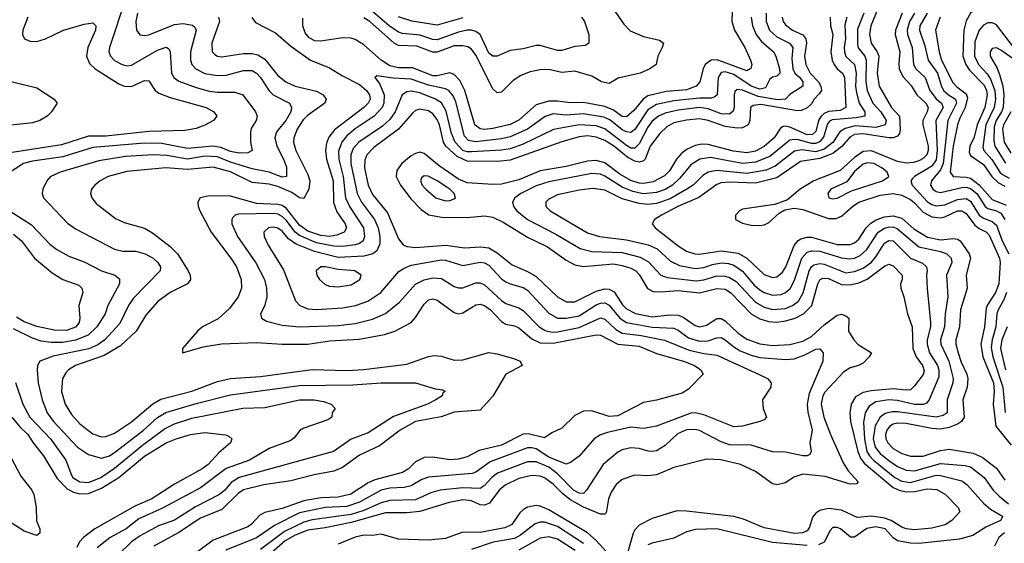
# Model space of a CAD drawing. Header units: inches. Extents: x 990535 to 1117859, y 769386 to 892122.
# Tile 547 of 656: x 1073230 to 1077807, y 831303 to 833739. Entities that reach past the tile are written whole.
import ezdxf

# ---------------------------------------------------------------- set-up
doc = ezdxf.new("R2010")
doc.units = ezdxf.units.IN
doc.header["$MEASUREMENT"] = 0
doc.layers.add('B0873', color=7, linetype='Continuous')

msp = doc.modelspace()

# ---------------------------------------------------------------- linework, layer by layer
at = {"layer": 'B0873', "color": 5}
for points, elevation in [([(1073719.9, 833830), (1073646.6, 833610), (1073644.5, 833590), (1073651.8, 833570), (1073670, 833549.5), (1073706, 833530), (1073730, 833524.8), (1073750, 833527.1), (1073870, 833596.9), (1073910.7, 833610.7), (1073922.7, 833602.7), (1073930.1, 833590.1), (1073936.1, 833490), (1073948.7, 833468.7), (1073970, 833452.9), (1074050, 833422.9), (1074110, 833407), (1074150, 833401.8), (1074230, 833401.8), (1074267.4, 833390), (1074325.4, 833310), (1074333.6, 833290), (1074329.2, 833270), (1074306.5, 833233.5), (1074302.7, 833217.3), (1074303.5, 833170), (1074310.2, 833130), (1074290, 833119.9), (1074250, 833117.4), (1074210, 833125.7), (1074164.7, 833144.7), (1074130, 833151.2), (1074010, 833140.4), (1073890, 833163.4), (1073810, 833164.1), (1073570, 833144.4), (1073430, 833101.4), (1073290, 833081.4), (1073247.5, 833070), (1073176.9, 833023.1)], 2740), ([(1075989.2, 833790), (1076037.6, 833717.6), (1076067.8, 833687.8), (1076130, 833660.5), (1076204.1, 833644.1), (1076222, 833630), (1076216.9, 833610), (1076195.5, 833570), (1076188.9, 833530), (1076158.3, 833510), (1076113.4, 833490), (1076012.6, 833467.4), (1075970, 833442.1), (1075934.3, 833450), (1075890, 833476.9), (1075810, 833499.6), (1075750, 833493.8), (1075690, 833506.7), (1075650, 833506.5), (1075603.4, 833496.6), (1075560.1, 833479.9), (1075523.6, 833456.4), (1075470, 833402), (1075450, 833398.3), (1075430, 833417.7), (1075350, 833574.2), (1075330, 833601.1), (1075312.4, 833612.4), (1075290, 833618.1), (1075250, 833616.7), (1075170, 833588.1), (1075150, 833588.2), (1075075.7, 833615.7), (1074990, 833618.7), (1074970, 833630.3), (1074857, 833730), (1074830, 833747.9)], 2780), ([(1075841.3, 833750), (1075854.7, 833730), (1075876, 833670), (1075875.8, 833630), (1075860.3, 833619.7), (1075810, 833614.6), (1075750, 833595.7), (1075730, 833596), (1075650, 833618.2), (1075630, 833618.5), (1075570, 833603.1), (1075510, 833595), (1075450, 833569.1), (1075430, 833569.2), (1075410, 833583.9), (1075370.4, 833670.4), (1075350, 833684.5), (1075330, 833689.9), (1075309.8, 833690.2), (1075270, 833681.5), (1075170, 833645.4), (1075150, 833647.5), (1075090, 833667.5), (1075010, 833674.9), (1074990, 833681.2), (1074947.3, 833710), (1074850, 833794.9)], 2760), ([(1077218.3, 833790), (1077186.6, 833710), (1077179.9, 833670), (1077188.4, 833630), (1077215.7, 833590), (1077222.9, 833570), (1077215.7, 833490), (1077225.4, 833430), (1077282.5, 833330), (1077319.5, 833290), (1077322.8, 833230), (1077319.5, 833210), (1077310, 833197.3), (1077290.6, 833189.4), (1077270.6, 833189.4), (1077150, 833208.7), (1077110, 833204.8), (1077088, 833192), (1077051.6, 833148.4), (1077010, 833116.6), (1076950, 833092.6), (1076859.9, 833080.1), (1076750, 833002.7), (1076650, 832978.9), (1076530, 832983.6), (1076490, 832979.5), (1076470, 832972.4), (1076387.4, 832912.6), (1076288.9, 832870), (1076213.1, 832830), (1076180.8, 832810), (1076170.2, 832790), (1076183.6, 832770), (1076290, 832687.2), (1076330, 832662.9), (1076368.8, 832650), (1076390, 832648.3), (1076490, 832663.5), (1076570, 832653.2), (1076610.4, 832630.4), (1076690, 832553.1), (1076730, 832539.4), (1076750, 832542.3), (1076776.2, 832563.8), (1076791.4, 832588.6), (1076830, 832688.3), (1076848.3, 832711.7), (1076860.6, 832719.4), (1076890, 832727.8), (1076910, 832727.6), (1077030, 832693.7), (1077090, 832693.6), (1077110, 832701.6), (1077130, 832717.9), (1077164.9, 832770), (1077187, 832793), (1077211.4, 832808.6), (1077250, 832822.6), (1077290, 832827), (1077330, 832815.6), (1077386, 832766), (1077450, 832726.9), (1077510, 832715.2), (1077570, 832721.9), (1077590, 832717.8), (1077601.3, 832710), (1077643.6, 832650), (1077649.7, 832630), (1077629.6, 832550), (1077634.4, 832490), (1077603.4, 832390), (1077598.8, 832310), (1077581.7, 832250), (1077581.2, 832230), (1077591.7, 832190), (1077606.4, 832146.4), (1077632.9, 832090), (1077636.8, 832070), (1077634.7, 832030), (1077614.6, 831970), (1077620.5, 831890), (1077607.2, 831870), (1077590, 831857.1), (1077550, 831842.1), (1077510, 831834.6), (1077470, 831837.2), (1077350, 831860.8), (1077310, 831862.2), (1077290, 831857.7), (1077273.2, 831846.8), (1077260.3, 831830), (1077254.7, 831810), (1077256.3, 831790), (1077265.4, 831770), (1077290, 831744.4), (1077330, 831721.2), (1077370, 831707.9), (1077430, 831708.5), (1077510, 831735), (1077550, 831741.4), (1077662.6, 831722.6), (1077704.3, 831704.3), (1077770, 831652.1), (1077810, 831596.4)], 2980), ([(1077810, 833789.2), (1077790, 833813.1), (1077770, 833821.9), (1077730, 833817.1), (1077683.8, 833796.2), (1077650, 833769.9), (1077630, 833733.5), (1077619.2, 833690), (1077613.3, 833570), (1077628.4, 833530), (1077644.6, 833504.6), (1077713.8, 833433.8), (1077724, 833410), (1077726.7, 833390), (1077717, 833330), (1077680.4, 833250), (1077666.9, 833193.1), (1077646.5, 833150), (1077643.5, 833123.5), (1077650, 833106.7), (1077710, 833065.3), (1077749.3, 833010), (1077780, 832980), (1077810, 832964.8)], 3120), ([(1073267.2, 833750), (1073245, 833690), (1073242.9, 833670), (1073252.2, 833650), (1073278.6, 833638.6), (1073310, 833637.3), (1073350, 833650.7), (1073433.7, 833690), (1073530, 833718.9), (1073570, 833723.6), (1073583.6, 833710), (1073581.5, 833690), (1073546.3, 833610), (1073540.1, 833570), (1073554.6, 833534.6), (1073580.1, 833510), (1073690, 833440.5), (1073715.8, 833430), (1073750, 833428.1), (1073810, 833455.8), (1073830, 833454.3), (1073860.1, 833410), (1073876.5, 833396.5), (1073930, 833376.6), (1074096.9, 833330), (1074133, 833310), (1074146.3, 833290), (1074130.6, 833270), (1074090, 833247.8), (1074050, 833233.5), (1073997.1, 833222.9), (1073830, 833219.4), (1073630, 833197.8), (1073550, 833197.4), (1073423.7, 833156.3), (1073123.8, 833110)], 2720), ([(1073776.9, 833770), (1073770.1, 833730), (1073772.9, 833690), (1073788.3, 833668.3), (1073810, 833665.6), (1073830, 833669.1), (1073950, 833716.9), (1073990, 833721.9), (1074033.7, 833713.7), (1074043.9, 833703.9), (1074049.5, 833690), (1074024.6, 833590), (1074023.3, 833550), (1074029.5, 833530), (1074048.6, 833510), (1074090, 833488), (1074150, 833478.7), (1074190, 833481.7), (1074270, 833503), (1074310, 833501.9), (1074330, 833490.7), (1074348.5, 833470), (1074388.8, 833408.8), (1074407.9, 833390), (1074484.7, 833350), (1074493.9, 833330), (1074489.6, 833310), (1074467.2, 833270), (1074423.2, 833216.8), (1074415.6, 833190), (1074425.1, 833150), (1074456.9, 833090), (1074470, 833052.7), (1074470.6, 833010), (1074450, 833005.8), (1074390, 833029.6), (1074310, 833045.1), (1074210, 833076.8), (1074150, 833101.8), (1074090, 833104.6), (1074010, 833089.7), (1073913.1, 833106.9), (1073850, 833110.8), (1073722.4, 833102.4), (1073597.9, 833082.1), (1073418, 833030), (1073372.3, 833007.7), (1073356.2, 832990), (1073336.9, 832950), (1073334.3, 832930), (1073340.9, 832910), (1073452.7, 832792.7), (1073490, 832765.4), (1073670, 832670.9), (1073710, 832663), (1073770, 832662), (1073813.6, 832650), (1073850.2, 832630), (1073871.6, 832610), (1073883.8, 832590), (1073882.9, 832570), (1073758, 832442), (1073736.3, 832410), (1073695, 832325), (1073625.5, 832250), (1073593, 832227), (1073551.5, 832208.5), (1073385.6, 832174.4), (1073323.2, 832150), (1073312.5, 832130), (1073310.7, 832110), (1073316.3, 832050), (1073334, 831970), (1073357.6, 831910), (1073387.5, 831870), (1073499.1, 831750), (1073550, 831715.7), (1073610, 831699.9), (1073647.1, 831710), (1073677.5, 831730), (1073804.8, 831830), (1073870, 831888.1), (1073909, 831911), (1074050, 831954.2), (1074210, 831993.5), (1074530, 832038.1), (1074779.2, 832040.8), (1074910, 832049), (1075069.1, 832049.1), (1075161.6, 832021.6), (1075197.3, 832017.3), (1075207.7, 832010), (1075197.3, 832002.7), (1075193, 831990), (1075164, 831970), (1075125.2, 831950), (1074967.5, 831892.5), (1074850, 831817.8), (1074770, 831788.2), (1074688.9, 831730), (1074250, 831609.5), (1074213.6, 831586.4), (1074183, 831550), (1074159.3, 831530), (1074046.4, 831473.5), (1073950, 831411.6), (1073874.7, 831385.3), (1073790, 831338.4), (1073750, 831309.4), (1073688.3, 831250)], 2760), ([(1074154.7, 833750), (1074158.1, 833730), (1074122.3, 833630), (1074124.6, 833590), (1074136.6, 833576.6), (1074150, 833569), (1074170, 833566.1), (1074270, 833581.7), (1074310, 833581.5), (1074336.1, 833576.1), (1074370, 833555.3), (1074430, 833479.8), (1074466.7, 833450), (1074510, 833430.4), (1074610, 833405.8), (1074640.2, 833390), (1074653.9, 833370), (1074647.6, 833350), (1074567.1, 833292.9), (1074547.3, 833272.7), (1074519.5, 833230), (1074504.3, 833190), (1074503.3, 833170), (1074513, 833130), (1074570, 833019.4), (1074578.3, 832990), (1074573.8, 832950), (1074550, 832907.3), (1074530, 832910.9), (1074494.6, 832934.6), (1074430, 832963.1), (1074390, 832973.6), (1074310, 832981.9), (1074210.5, 833030.5), (1074130, 833053.2), (1074010, 833041.5), (1073909.5, 833050.5), (1073727.6, 833032.4), (1073640.8, 833010), (1073603.6, 832990), (1073579.1, 832970), (1073563.6, 832950), (1073559.7, 832930), (1073566, 832910), (1073584.7, 832884.7), (1073674.5, 832814.5), (1073716.2, 832796.2), (1073810, 832769.4), (1073846.9, 832746.9), (1073930, 832683.7), (1073962.7, 832650), (1074012.3, 832570), (1074022.3, 832550), (1074023.5, 832530), (1074010.1, 832509.9), (1073930, 832469.4), (1073871.5, 832428.5), (1073815.8, 832364.2), (1073770.7, 832290), (1073698.9, 832221.1), (1073623.3, 832176.7), (1073489.3, 832130), (1073457.1, 832110), (1073443.8, 832096.2), (1073428.9, 832070), (1073425, 832010), (1073441.2, 831950), (1073470, 831902.7), (1073510, 831858.5), (1073570, 831812.6), (1073610, 831799), (1073630, 831800.4), (1073670, 831816), (1073750, 831868.9), (1073848.5, 831951.5), (1073886.3, 831973.7), (1074029.7, 832010.3), (1074150, 832055.8), (1074210, 832070.5), (1074350, 832078.6), (1074590, 832111), (1074750, 832107.4), (1074830, 832112.1), (1075030, 832137.1), (1075130, 832171.5), (1075156.5, 832176.5), (1075190, 832174.2), (1075250, 832155.4), (1075290, 832156.6), (1075410, 832191.3), (1075450, 832184.8), (1075530, 832161), (1075556.9, 832150), (1075564.9, 832130), (1075489.4, 832090), (1075430, 831988.3), (1075370, 831922.9), (1075250, 831913.1), (1075188.7, 831891.3), (1075069.6, 831870.4), (1074998.7, 831830), (1074903, 831757), (1074810, 831713.3), (1074730, 831656.1), (1074690, 831639.2), (1074598.3, 831621.7), (1074490, 831594.2), (1074364.1, 831575.9), (1074270, 831551.3), (1074245, 831535), (1074170, 831460.7), (1074070, 831419.8), (1073970, 831354.2), (1073854.2, 831290)], 2780), ([(1074309.5, 833749.5), (1074326.2, 833726.2), (1074418.5, 833678.5), (1074490, 833616.6), (1074581.6, 833550), (1074670, 833514.8), (1074730, 833477.8), (1074810, 833436.8), (1074842.7, 833410), (1074855.9, 833390), (1074858.4, 833370), (1074850.1, 833350), (1074829.8, 833330.2), (1074693.2, 833226.8), (1074667, 833193), (1074655.6, 833164.4), (1074651.9, 833130), (1074656.4, 833090), (1074687.4, 832990), (1074689.1, 832889.1), (1074704.6, 832844.6), (1074742.1, 832790), (1074749, 832770), (1074738.6, 832750), (1074703.8, 832736.2), (1074670, 832730), (1074630, 832734.5), (1074570, 832754.9), (1074530, 832782.7), (1074470, 832861.2), (1074450, 832874), (1074430, 832879.1), (1074330, 832884), (1074210, 832918), (1074110, 832919.2), (1074069.1, 832910), (1074058.4, 832890), (1074059.8, 832870), (1074067.9, 832850), (1074119.3, 832750), (1074212.1, 832630), (1074237.1, 832590), (1074259, 832530), (1074261, 832490), (1074245.6, 832450), (1074205.2, 832394.8), (1074152, 832348), (1074080.3, 832310), (1074056.9, 832290), (1073986.4, 832210), (1073986.8, 832190), (1074082.1, 832217.9), (1074168.6, 832231.4), (1074330, 832237.6), (1074450, 832229.3), (1074570, 832229.4), (1074670, 832244.5), (1074807.5, 832252.5), (1074925.2, 832274.8), (1074974.2, 832290), (1075049.9, 832330.1), (1075070, 832353), (1075110, 832416.3), (1075130, 832435.7), (1075150, 832440.8), (1075170, 832434.8), (1075250, 832376.2), (1075270, 832371.4), (1075290, 832374.8), (1075350, 832412.8), (1075370, 832415.6), (1075390, 832410.1), (1075418.1, 832390), (1075470, 832334.5), (1075490, 832323.4), (1075530, 832314.8), (1075550, 832305.3), (1075610, 832253.8), (1075650, 832236.1), (1075710, 832234), (1075910, 832272.7), (1075930, 832271.7), (1076010, 832230.3), (1076110, 832219.9), (1076190, 832186.5), (1076315.8, 832150), (1076367.4, 832130), (1076396.9, 832110), (1076407.2, 832090), (1076339.4, 832020.6), (1076310, 832002.3), (1076190, 831969.2), (1076130, 831958.8), (1076010, 831896.5), (1075970, 831892.7), (1075890, 831919.3), (1075850, 831918.5), (1075810, 831898.5), (1075750, 831838.8), (1075703.3, 831816.6), (1075670, 831794.2), (1075592.9, 831812.9), (1075570, 831810.3), (1075470, 831759.1), (1075365.4, 831734.6), (1075310, 831706.1), (1075270, 831694.2), (1075230, 831691.1), (1075150, 831704), (1075110, 831702.4), (1075070, 831682.8), (1075036.6, 831650), (1075010, 831632.8), (1074880.7, 831599.3), (1074850, 831584.4), (1074768.6, 831531.4), (1074710, 831517.2), (1074630, 831515.5), (1074550, 831500.2), (1074450, 831464.5), (1074370, 831446.3), (1074345.9, 831434.1), (1074308.2, 831391.8), (1074290, 831379.7), (1074130, 831317.3), (1074038.2, 831250)], 2820), ([(1076630.8, 833750), (1076636.3, 833710), (1076653.2, 833670), (1076678.3, 833638.3), (1076733.9, 833590), (1076745.5, 833570), (1076762.4, 833510), (1076763.8, 833490), (1076750, 833475.8), (1076729.1, 833470.9), (1076717.6, 833462.4), (1076697.3, 833422.7), (1076670, 833415.3), (1076630, 833430.4), (1076550, 833483.7), (1076510, 833495.8), (1076490, 833492.7), (1076476.3, 833470), (1076472, 833390), (1076460.5, 833379.5), (1076445.8, 833374.2), (1076390, 833374.7), (1076270, 833362), (1076190, 833344), (1076150, 833319.9), (1076090, 833228), (1076070, 833214.9), (1076050, 833217.1), (1076030, 833227.4), (1075973.3, 833273.3), (1075945.2, 833285.2), (1075850, 833300.7), (1075770, 833294.9), (1075710, 833301.2), (1075671.9, 833288.1), (1075591, 833229), (1075510, 833193.8), (1075470, 833184), (1075350, 833171.3), (1075316.8, 833176.8), (1075297.1, 833197.1), (1075257.4, 833357.4), (1075245.3, 833385.3), (1075224.5, 833410), (1075210, 833418.1), (1075130, 833434.1), (1075050, 833462.4), (1074966.6, 833466.6), (1074890, 833478.3), (1074881.1, 833470), (1074902.9, 833442.9), (1074923.5, 833390), (1074923.2, 833350), (1074915.1, 833330), (1074877.4, 833290), (1074790, 833232), (1074750, 833198.5), (1074727, 833170), (1074712, 833128), (1074713.3, 833090), (1074733.9, 833010), (1074744.8, 832910), (1074762.8, 832870), (1074827.7, 832770), (1074832.6, 832730), (1074827.1, 832710), (1074810, 832698), (1074790, 832691.3), (1074730, 832684), (1074690, 832684.8), (1074610, 832700.3), (1074530, 832734.7), (1074510.5, 832750.5), (1074470, 832804.9), (1074450, 832824.1), (1074430, 832833.7), (1074410, 832836.9), (1074246.3, 832833.7), (1074230.8, 832829.2), (1074221.2, 832818.8), (1074215.9, 832810), (1074215.9, 832790), (1074242.9, 832730), (1074328.2, 832608.2), (1074367.5, 832530), (1074377.3, 832490), (1074378.8, 832450), (1074369, 832411), (1074349.2, 832369.2), (1074353.4, 832350), (1074377.2, 832337.2), (1074450, 832318.6), (1074529.7, 832309.7), (1074710, 832316), (1074790, 832326.2), (1074870, 832345.6), (1074930, 832372.9), (1074994.9, 832425.1), (1075070, 832508.4), (1075110, 832528.3), (1075150, 832538), (1075190, 832535.8), (1075250, 832498.4), (1075270, 832491.3), (1075290, 832491.7), (1075350, 832514.9), (1075370, 832515.1), (1075390, 832505.4), (1075470, 832432.1), (1075490, 832419.4), (1075550, 832399.3), (1075570, 832386), (1075644.2, 832310), (1075672.6, 832292.6), (1075705.8, 832285.8), (1075730, 832286.5), (1075830, 832306.6), (1075930, 832351.5), (1075950, 832346.1), (1075998.9, 832298.9), (1076030, 832281.3), (1076118.9, 832270), (1076227.5, 832247.5), (1076341.6, 832201.6), (1076410, 832185.8), (1076470, 832177.9), (1076664.9, 832090), (1076705.3, 832070), (1076723.1, 832050), (1076721.1, 832030), (1076682.3, 831970), (1076685.8, 831930), (1076701.7, 831890), (1076690, 831878.3), (1076670.7, 831870), (1076590, 831847.5), (1076550, 831845.3), (1076410, 831901.5), (1076370, 831909.6), (1076350, 831908.9), (1076190, 831848.5), (1076130, 831838), (1076070, 831843.4), (1075961.9, 831818.1), (1075930, 831808.2), (1075900.2, 831790), (1075830, 831708.9), (1075790, 831679.2), (1075770, 831671.6), (1075690, 831703.5), (1075630, 831742.1), (1075610, 831747.8), (1075590, 831746.7), (1075417.3, 831682.7), (1075350, 831633.6), (1075332.7, 831627.3), (1075130, 831611.5), (1075099.5, 831600.5), (1075050, 831569.9), (1075016.4, 831563.6), (1074950, 831560.5), (1074910, 831550.8), (1074810, 831494.8), (1074750, 831475.1), (1074650.7, 831469.3), (1074530, 831444.3), (1074414.1, 831385.9), (1074330, 831328.6), (1074188.2, 831271.8)], 2840), ([(1076699.2, 833770), (1076700.2, 833730), (1076715.8, 833690), (1076750, 833659.3), (1076808.7, 833630), (1076823.7, 833610), (1076818.5, 833558.5), (1076823.6, 833510), (1076833.5, 833490), (1076856.3, 833470), (1076870.1, 833450), (1076869.6, 833430), (1076809.1, 833390.9), (1076790.2, 833370), (1076754.2, 833365.8), (1076661.9, 833381.9), (1076590, 833411.1), (1076565.5, 833414.5), (1076554.9, 833405.1), (1076551.1, 833390), (1076551.2, 833330), (1076547.1, 833312.9), (1076530, 833299.7), (1076490, 833301), (1076430, 833323.8), (1076390, 833330.9), (1076290, 833318.2), (1076230, 833303.7), (1076199.3, 833290), (1076170, 833266.4), (1076150, 833238.6), (1076110, 833161.5), (1076090, 833140.6), (1076070, 833142), (1076050, 833154), (1075950, 833231.8), (1075910, 833244.5), (1075830, 833250.4), (1075712, 833228), (1075570, 833159.5), (1075510, 833138.3), (1075470, 833131.3), (1075330, 833123.7), (1075310, 833124), (1075290, 833130.8), (1075253.6, 833170), (1075237.8, 833210), (1075212.9, 833312.9), (1075190, 833352), (1075163.4, 833370), (1075090, 833399), (1075050, 833406.2), (1075030, 833403.1), (1075007.2, 833390), (1074975.9, 833310), (1074950, 833274.1), (1074915.9, 833244.1), (1074807, 833170), (1074780.6, 833139.4), (1074768.6, 833110), (1074769.8, 833070), (1074799.3, 832930), (1074819.2, 832890), (1074879.3, 832810), (1074896.2, 832770), (1074903.7, 832730), (1074903.9, 832696.1), (1074890, 832663.2), (1074870.9, 832649.1), (1074830, 832638.7), (1074710, 832632.5), (1074600.2, 832660.2), (1074515.1, 832695.1), (1074480, 832720), (1074450, 832755.2), (1074430, 832769.4), (1074410, 832773.8), (1074386, 832770), (1074365.5, 832750), (1074366.7, 832730), (1074385, 832690), (1074455.6, 832575.6), (1074511.8, 832431.8), (1074531.4, 832410), (1074570, 832393.4), (1074610, 832391.5), (1074730, 832399.2), (1074790.1, 832410.1), (1074848.7, 832430), (1074907.9, 832470), (1074992.8, 832567.2), (1075016.4, 832583.6), (1075050, 832596.8), (1075190, 832622.6), (1075210, 832620.7), (1075290, 832595), (1075370, 832610.5), (1075390, 832607.4), (1075410, 832596.8), (1075470, 832534.3), (1075490, 832519.4), (1075510, 832509.6), (1075570, 832493.3), (1075590, 832480.4), (1075690, 832373.4), (1075730, 832351.3), (1075770, 832349.8), (1075830, 832362.1), (1075910, 832412), (1075930, 832420.2), (1075950, 832421.7), (1075970, 832410.9), (1076019.9, 832350), (1076050, 832330.4), (1076170, 832308.6), (1076270, 832304.3), (1076290, 832294.7), (1076338.7, 832258.7), (1076390, 832242.8), (1076430, 832244.8), (1076470, 832258.9), (1076490, 832260.1), (1076510, 832250.5), (1076550, 832217), (1076579.3, 832199.3), (1076630, 832178), (1076670, 832167.7), (1076790, 832158.8), (1076830, 832161.2), (1076880.2, 832179.8), (1076930, 832206.3), (1076950, 832207.3), (1076964.6, 832190), (1076963, 832150), (1076900.4, 831999.6), (1076890.4, 831950), (1076893.1, 831913.1), (1076912.9, 831830), (1076902.3, 831770), (1076908.9, 831730), (1076902.9, 831717.1), (1076890.8, 831710), (1076870, 831710.8), (1076790, 831727.6), (1076730, 831728.1), (1076630, 831759.2), (1076530, 831761.6), (1076490, 831774.9), (1076390, 831828.1), (1076370, 831832.4), (1076330, 831830.7), (1076287.9, 831812.1), (1076230, 831759), (1076190, 831734.2), (1076170, 831729.9), (1076151.7, 831731.7), (1076110, 831744.9), (1076070, 831747.5), (1076030, 831737.8), (1076010, 831727.6), (1075941.5, 831670), (1075864, 831550), (1075850, 831534.8), (1075830, 831536.7), (1075804.4, 831550), (1075730, 831627), (1075690, 831656.7), (1075630, 831682.9), (1075590, 831682.1), (1075450.5, 831629.5), (1075424.2, 831610), (1075389.5, 831570.5), (1075370, 831558.1), (1075290, 831561.5), (1075184.9, 831550), (1075141.8, 831538.2), (1075070, 831506), (1074950, 831502.8), (1074910, 831491.7), (1074830, 831455.3), (1074770, 831437), (1074590, 831411.7), (1074550, 831402.1), (1074461.6, 831358.4), (1074350, 831275.2)], 2860), ([(1076774.3, 833750), (1076779.1, 833730), (1076790, 833715.8), (1076822.2, 833690), (1076870, 833668), (1076884.4, 833650), (1076886.6, 833630), (1076878.1, 833570), (1076884.7, 833530), (1076904.6, 833490), (1076943, 833450), (1076954.2, 833430), (1076956.3, 833410), (1076946.5, 833393.5), (1076922.3, 833370), (1076910, 833348.2), (1076890, 833328.6), (1076863.6, 833316.5), (1076845.2, 833314.8), (1076675, 833345), (1076639.4, 833340.6), (1076626.7, 833330), (1076623.8, 833270), (1076615.6, 833250), (1076590, 833236), (1076565.7, 833234.3), (1076510, 833241.5), (1076430, 833270.5), (1076390, 833277.4), (1076330, 833272.1), (1076270, 833258.5), (1076238.7, 833241.3), (1076205.1, 833210), (1076161.3, 833150), (1076137, 833090), (1076130, 833082.8), (1076110, 833076.6), (1076090, 833081.1), (1076057.3, 833097.3), (1075990, 833152.7), (1075950, 833176.5), (1075910, 833192.7), (1075870, 833198.3), (1075830, 833194.5), (1075750, 833170.3), (1075510, 833085), (1075450, 833078.7), (1075310, 833081.4), (1075262.9, 833102.9), (1075210.2, 833150), (1075200.7, 833170), (1075180.9, 833250), (1075170, 833275.2), (1075150, 833301.5), (1075130, 833314.8), (1075090, 833323.2), (1075070, 833316), (1075055.5, 833304.5), (1074990.7, 833229.3), (1074875.6, 833144.4), (1074843.4, 833110), (1074833.8, 833086.2), (1074832.1, 833050), (1074850, 832970), (1074870, 832925.4), (1074940.2, 832840.2), (1074990, 832719.7), (1075012.2, 832692.2), (1075030, 832684.6), (1075070, 832679.1), (1075210.1, 832690.1), (1075297.6, 832677.6), (1075370, 832682.8), (1075410, 832677.4), (1075450, 832654.4), (1075519.3, 832599.3), (1075590, 832568.1), (1075630, 832545), (1075729.8, 832449.8), (1075770, 832426.8), (1075810, 832426.1), (1075910, 832476.2), (1075950, 832486.9), (1075970, 832485.3), (1075993, 832473), (1076032.5, 832412.5), (1076050, 832393.8), (1076092.4, 832372.4), (1076170, 832356.3), (1076250, 832365.3), (1076290, 832363.8), (1076314.7, 832354.7), (1076370, 832315.9), (1076390, 832310.1), (1076421.8, 832318.2), (1076470, 832349.6), (1076490, 832348.9), (1076510, 832337.8), (1076570, 832281.1), (1076610, 832253.5), (1076670, 832231.9), (1076730, 832223.3), (1076810, 832227.8), (1076870, 832244), (1076910, 832266), (1076970, 832319.7), (1077030, 832364.7), (1077050, 832368.4), (1077070, 832361.7), (1077084.5, 832350), (1077082.7, 832290), (1077107.6, 832250), (1077127.3, 832227.3), (1077188.8, 832190), (1077178.6, 832170), (1077150, 832141), (1077129.7, 832130.3), (1077090, 832120.3), (1077059.9, 832100.1), (1076973.2, 832006.8), (1076964, 831990), (1076956, 831950), (1076968.5, 831890), (1076999, 831810), (1077058.3, 831678.3), (1077080.6, 831640.6), (1077127.8, 831590), (1077120.3, 831579.7), (1077090, 831578.7), (1076973.9, 831613.9), (1076870, 831624.2), (1076828.6, 831611.4), (1076790, 831584.5), (1076750, 831576), (1076730, 831579.4), (1076650, 831637.5), (1076580.7, 831670), (1076488.7, 831691.3), (1076424.8, 831695.2), (1076270, 831655.3), (1076190, 831621.3), (1076150, 831616.6), (1076090, 831620.5), (1076030, 831600.5), (1076002.4, 831577.6), (1075978.7, 831541.3), (1075967.2, 831510), (1075955.5, 831444.5), (1075950, 831439.1), (1075930, 831438.2), (1075850, 831471.1), (1075787.7, 831507.7), (1075754, 831534), (1075710, 831578.5), (1075670, 831607.6), (1075650, 831615.6), (1075610, 831619.1), (1075550, 831604.1), (1075486.6, 831573.4), (1075458.7, 831550), (1075413.3, 831490), (1075390, 831480.1), (1075370, 831482), (1075330, 831500.4), (1075290, 831505.1), (1075226.3, 831493.7), (1075090, 831450.8), (1075030, 831445.3), (1074930, 831444.7), (1074770, 831400.6), (1074650, 831375.1), (1074570, 831365), (1074510, 831340.9), (1074464.7, 831315.3), (1074350, 831213.3)], 2880), ([(1076541.2, 833778.8), (1076540.9, 833730), (1076553.3, 833690), (1076601, 833610), (1076626.8, 833550), (1076632.6, 833530), (1076627.9, 833512.1), (1076610, 833501.6), (1076472.2, 833552.2), (1076443.7, 833550), (1076416.7, 833530), (1076407.4, 833510), (1076392, 833450), (1076374.4, 833430), (1076330, 833413), (1076234.3, 833405.7), (1076150, 833384.4), (1076128.2, 833370), (1076084, 833316), (1076050, 833287), (1076030, 833289.3), (1075990, 833318.8), (1075950, 833335.2), (1075850, 833354.2), (1075790, 833352), (1075730, 833360.4), (1075690, 833360.7), (1075630, 833342.5), (1075550, 833271.9), (1075510, 833251.9), (1075430, 833232.5), (1075390, 833228.5), (1075370, 833231.1), (1075345.2, 833250), (1075299.8, 833410), (1075276.4, 833456.4), (1075250, 833484.3), (1075230, 833491.8), (1075170, 833477.7), (1075150, 833477.6), (1075055.3, 833515.3), (1074990, 833515), (1074950, 833524.2), (1074910.7, 833550), (1074830, 833621.8), (1074790, 833646.7), (1074770, 833653.2), (1074730, 833654.6), (1074630, 833638.7), (1074601.4, 833641.4), (1074575.3, 833655.3), (1074557.1, 833677.1), (1074546, 833710), (1074546.4, 833746.4)], 2820), ([(1076997.9, 833750), (1076998.6, 833710), (1077009.5, 833669.5), (1077001, 833590), (1077006.7, 833550), (1077015.5, 833530), (1077030.5, 833510.5), (1077055.4, 833490), (1077064.6, 833470), (1077070.1, 833330), (1077043.3, 833316.7), (1076990, 833311.7), (1076970, 833302.6), (1076955.3, 833290), (1076942.6, 833270), (1076930, 833218.5), (1076915.4, 833204.6), (1076890, 833203), (1076810, 833239.7), (1076790, 833244.4), (1076778.4, 833241.6), (1076766.3, 833233.7), (1076736.6, 833190), (1076691.3, 833148.7), (1076650, 833127.3), (1076610, 833119.8), (1076547.6, 833127.6), (1076430, 833158.6), (1076400.8, 833159.2), (1076370, 833153.5), (1076330, 833135.6), (1076304.3, 833115.7), (1076283, 833090), (1076250, 833035.2), (1076227, 833013), (1076174.7, 832985.3), (1076130, 832976.4), (1076110, 832978.2), (1076070, 832991.4), (1076020.1, 833020.1), (1075950, 833073), (1075910, 833083.9), (1075870, 833081.2), (1075770, 833056.4), (1075650, 833036.1), (1075550, 832993.9), (1075470, 832974.4), (1075430, 832972.5), (1075310, 832979.4), (1075270, 832996.7), (1075179.4, 833059.4), (1075110, 833116.6), (1075090, 833122.3), (1075070, 833117.2), (1075050, 833105.3), (1075006.7, 833070), (1074983.2, 833036.8), (1074980.1, 833010), (1074999.4, 832970), (1075050, 832904.5), (1075095.4, 832855.4), (1075131.3, 832831.3), (1075190, 832820.4), (1075310, 832819.3), (1075390, 832826.2), (1075430, 832820.9), (1075477.8, 832797.8), (1075590, 832727.3), (1075682.7, 832682.7), (1075770, 832619.9), (1075810, 832599), (1075851.3, 832591.3), (1075990, 832602.6), (1076030, 832596.3), (1076070, 832583.3), (1076093.5, 832570), (1076110, 832553.1), (1076148.9, 832488.9), (1076174.6, 832474.6), (1076210, 832472.4), (1076290, 832478.8), (1076390, 832468.2), (1076470, 832487.9), (1076510, 832485.8), (1076534.4, 832470), (1076630, 832371.4), (1076670, 832348.2), (1076710, 832335.4), (1076750, 832332.3), (1076790, 832337.7), (1076835.2, 832350), (1076874.1, 832370), (1076911.5, 832410), (1076939.6, 832510), (1076950, 832528.9), (1076963.9, 832536.1), (1076990, 832535.8), (1077050, 832507.6), (1077090, 832505.1), (1077130, 832515.1), (1077170, 832532.7), (1077250, 832592.5), (1077270, 832602.5), (1077290, 832594.3), (1077331.3, 832550), (1077332.3, 832530), (1077324.2, 832510), (1077325.5, 832490), (1077340.1, 832450), (1077356.6, 832370), (1077379.1, 832310), (1077382.3, 832210), (1077397.1, 832170), (1077426, 832130), (1077434.3, 832105.7), (1077430, 832088.5), (1077390, 832035.4), (1077370, 832017.3), (1077350, 832014.9), (1077290, 832022.1), (1077187.4, 832012.6), (1077150, 832005.4), (1077115, 831985), (1077094.9, 831950), (1077088.2, 831910), (1077091.9, 831870), (1077126.3, 831730), (1077139, 831699), (1077156, 831676), (1077290, 831563.1), (1077318.1, 831550), (1077350, 831542.7), (1077390, 831544.6), (1077450, 831557.3), (1077493, 831553), (1077533.7, 831530), (1077591.8, 831470), (1077599.5, 831450), (1077563.2, 831410), (1077531.2, 831388.8), (1077470, 831374), (1077390, 831366.6), (1077350, 831371.3), (1077330, 831378.3), (1077280.4, 831410), (1077250, 831419.6), (1077190, 831429.3), (1077123.3, 831423.3), (1077050, 831457.4), (1076990, 831465.6), (1076950, 831455.8), (1076930, 831443), (1076915.6, 831424.4), (1076901.6, 831378.4), (1076890, 831362), (1076868.7, 831351.3), (1076831.2, 831348.8), (1076690, 831375.2), (1076594.9, 831414.9), (1076550, 831427.6), (1076330, 831453.5), (1076285.2, 831454.8), (1076170, 831419.1), (1076110, 831387), (1076090, 831366.4), (1076081.8, 831350), (1076050, 831242.6)], 2920), ([(1075290, 833748.1), (1075170, 833714.1), (1075052.8, 833732.8), (1074990, 833751.7)], 2740), ([(1077074.7, 833750), (1077065.5, 833714.5), (1077068.4, 833650), (1077062.1, 833610), (1077063.6, 833590), (1077070, 833568.4), (1077110.3, 833530), (1077117.7, 833490), (1077115, 833430), (1077119.1, 833399.1), (1077132, 833350), (1077158.1, 833310), (1077158, 833290), (1077117.5, 833282.5), (1077006.2, 833273.8), (1076993.7, 833266.3), (1076985.5, 833254.5), (1076967, 833193), (1076948.5, 833171.5), (1076930, 833163.8), (1076910, 833163), (1076850, 833179.4), (1076830, 833182.4), (1076810, 833178.3), (1076716.8, 833103.2), (1076650, 833075.9), (1076590, 833070.4), (1076441.8, 833098.2), (1076391.3, 833090), (1076350, 833063.6), (1076298.7, 833001.3), (1076264.6, 832970), (1076231, 832949), (1076190, 832934.8), (1076130, 832928.8), (1076079.5, 832939.5), (1076030, 832959.5), (1075950, 833011.8), (1075930, 833020.3), (1075890, 833023.3), (1075690, 832984.9), (1075630, 832965.9), (1075559.3, 832930), (1075530.9, 832910), (1075520.5, 832890), (1075526, 832870), (1075541.1, 832850), (1075590, 832809.7), (1075721.4, 832741.4), (1075834.7, 832674.7), (1075890, 832660.9), (1076030, 832655.7), (1076114.8, 832634.8), (1076153.3, 832613.3), (1076210, 832550.1), (1076239.3, 832539.3), (1076375.1, 832524.9), (1076410, 832528.6), (1076470, 832547.3), (1076510, 832546.7), (1076530, 832540.2), (1076560.6, 832520.6), (1076650, 832424.5), (1076690, 832401.9), (1076730, 832391.6), (1076790, 832396), (1076822.5, 832410), (1076849.7, 832430.3), (1076872, 832468), (1076899.9, 832570), (1076910, 832589), (1076921.9, 832598.1), (1076950, 832604.8), (1076970, 832601.1), (1077070, 832561.8), (1077110, 832567.1), (1077150, 832582.9), (1077188.9, 832611), (1077210, 832636), (1077250, 832700.1), (1077270, 832712.6), (1077290, 832710.1), (1077370, 832630.1), (1077426.4, 832606.4), (1077445.1, 832590), (1077448.9, 832570), (1077444.8, 832550), (1077448.1, 832488.1), (1077463.8, 832330), (1077463.2, 832310), (1077447.8, 832250), (1077447.8, 832230), (1077459.7, 832190), (1077497, 832130), (1077502.2, 832110), (1077502.3, 832077.7), (1077457.1, 831970), (1077445, 831955), (1077430.6, 831949.4), (1077390, 831948.8), (1077310, 831967.6), (1077269.9, 831969.9), (1077210, 831961.5), (1077178.1, 831941.9), (1077159.9, 831910), (1077152.9, 831867.1), (1077156.4, 831790), (1077168.1, 831730), (1077179.7, 831710), (1077199, 831690), (1077298.5, 831610), (1077330, 831591.9), (1077370, 831586.2), (1077490, 831620.1), (1077510, 831619), (1077610, 831593.6), (1077634.9, 831574.9), (1077709.5, 831490), (1077742.8, 831462.8), (1077797.8, 831430), (1077796.4, 831423.6), (1077789.2, 831410), (1077721, 831379), (1077661.2, 831338.9), (1077597.9, 831322.1), (1077410, 831302.8), (1077370, 831303.9), (1077310, 831315.3), (1077290, 831329), (1077253.5, 831370), (1077210, 831379.9), (1077168, 831372), (1077110, 831332.6), (1077092.1, 831332.1), (1077045.7, 831370), (1077030, 831377.4), (1077010, 831376.5), (1076997, 831363), (1076970, 831308.7), (1076943.6, 831296.4)], 2940), ([(1077154.6, 833770), (1077124.4, 833695.6), (1077124.5, 833624.5), (1077128.2, 833608.2), (1077158.3, 833570), (1077165, 833550), (1077162.8, 833450), (1077170, 833410), (1077194.9, 833350), (1077233.5, 833310), (1077257.7, 833270), (1077253, 833250), (1077210, 833237.7), (1077114.1, 833245.9), (1077066.4, 833233.6), (1077042.9, 833217.1), (1077010, 833167), (1076970, 833136.8), (1076930, 833125), (1076866.4, 833133.6), (1076831.9, 833128.1), (1076742.4, 833057.6), (1076700.5, 833039.5), (1076610, 833023.8), (1076470, 833036.8), (1076430.9, 833029.1), (1076405.7, 833014.3), (1076360.1, 832970), (1076331.8, 832950), (1076254.1, 832905.9), (1076190, 832883.2), (1076150, 832878.9), (1076110, 832883.6), (1076030, 832905.5), (1075950, 832946.6), (1075893.7, 832953.7), (1075830, 832945.9), (1075730, 832924.6), (1075690, 832904.5), (1075676.2, 832890), (1075676.2, 832870), (1075695.8, 832850), (1075870, 832746.9), (1075924.4, 832730), (1076050, 832714.9), (1076151.9, 832691.9), (1076192.9, 832672.9), (1076255.8, 832615.8), (1076296.3, 832596.3), (1076370, 832582.2), (1076410, 832586.8), (1076450, 832600.8), (1076490, 832608.3), (1076524.8, 832604.8), (1076550, 832596.8), (1076590, 832569.7), (1076644.8, 832504.8), (1076670, 832482.4), (1076690.6, 832470.6), (1076730, 832458.2), (1076770, 832460.8), (1076790, 832470.1), (1076811.3, 832488.7), (1076832.3, 832527.7), (1076865.3, 832630), (1076890, 832657.9), (1076910, 832664.1), (1076950, 832662.6), (1077050, 832631), (1077086.5, 832626.5), (1077110, 832629.4), (1077137.3, 832642.7), (1077168, 832670), (1077220.9, 832750), (1077250, 832769.8), (1077266.3, 832773.7), (1077290, 832774.7), (1077310, 832766.5), (1077410, 832682.4), (1077510, 832660.8), (1077538.9, 832650), (1077559.8, 832630), (1077562.2, 832610), (1077537.9, 832550), (1077545, 832450), (1077532.3, 832370), (1077528.7, 832310), (1077510.8, 832250), (1077512.2, 832230), (1077548.6, 832150), (1077569.7, 832070), (1077568, 832050), (1077541.3, 831970), (1077540.6, 831910), (1077522.9, 831897.1), (1077490, 831890.5), (1077310, 831915.4), (1077284.9, 831915.1), (1077253.2, 831906.8), (1077230, 831889.5), (1077206.5, 831850), (1077197, 831790), (1077206.1, 831750), (1077230, 831720.5), (1077270, 831689.2), (1077310, 831661.3), (1077350, 831642.8), (1077390, 831640.5), (1077510, 831673.9), (1077624.6, 831664.6), (1077650, 831658.6), (1077713.1, 831610), (1077755.4, 831550), (1077782.4, 831522.4), (1077826.7, 831486.7)], 2960), ([(1077332.4, 833770), (1077300.8, 833690), (1077299.9, 833670), (1077321.8, 833590), (1077316.3, 833536.3), (1077318.5, 833510), (1077334.4, 833474.4), (1077373.5, 833433.5), (1077400.7, 833390), (1077441.8, 833350), (1077452.2, 833330), (1077448.8, 833310), (1077428.3, 833270), (1077427.4, 833250), (1077452.3, 833150), (1077452.9, 833130), (1077446.9, 833110), (1077430, 833093.8), (1077410, 833083.2), (1077385.1, 833074.9), (1077350, 833072), (1077310, 833079.7), (1077190, 833128.7), (1077150, 833125.7), (1077110, 833097.8), (1077043.3, 833036.7), (1076922.1, 832990), (1076858.5, 832950), (1076799.4, 832900.6), (1076740.7, 832879.3), (1076590, 832857.7), (1076575.6, 832850), (1076557.8, 832830), (1076557, 832810), (1076590, 832793), (1076630, 832783.9), (1076670, 832781.6), (1076690, 832785), (1076710, 832794.7), (1076760.9, 832839.1), (1076786, 832854), (1076830, 832862.6), (1076870, 832856.5), (1076990, 832814.8), (1077025.1, 832814.9), (1077050, 832825.1), (1077100.4, 832870), (1077130.6, 832889.4), (1077230, 832922.9), (1077290, 832930.6), (1077330, 832922.5), (1077370, 832902.4), (1077390, 832887.4), (1077430, 832844.4), (1077470, 832821.9), (1077510, 832817.6), (1077530, 832821.8), (1077590, 832849.8), (1077610, 832850.1), (1077630, 832837.8), (1077670, 832782.9), (1077690, 832767.1), (1077724.1, 832750), (1077736.3, 832736.3), (1077784.4, 832630), (1077787.6, 832610), (1077780.8, 832510), (1077766.6, 832470), (1077728, 832412), (1077722.6, 832397.4), (1077714.3, 832310), (1077697.4, 832230), (1077707.2, 832170), (1077756.4, 832050), (1077759.1, 832010), (1077754.7, 831950), (1077767.6, 831847.6), (1077839.4, 831759.4)], 3020), ([(1077389.8, 833770), (1077366.5, 833730), (1077355.1, 833690), (1077356.8, 833670), (1077378.4, 833610), (1077384.6, 833530), (1077395.7, 833510), (1077439.1, 833470), (1077461.1, 833410), (1077490, 833370.1), (1077514.7, 833350), (1077522, 833330), (1077488.5, 833270), (1077495.1, 833130), (1077490, 833087.4), (1077470, 833058), (1077390.1, 833010), (1077380.1, 832999.9), (1077372.8, 832990), (1077378.2, 832970), (1077450, 832892.4), (1077470, 832879.4), (1077490, 832873.7), (1077530, 832878.2), (1077590, 832902.5), (1077630, 832907.3), (1077650, 832894.7), (1077690.4, 832830.4), (1077710, 832816), (1077750, 832799.9), (1077770, 832782.4), (1077796.3, 832710), (1077827.7, 832650)], 3040), ([(1077447.7, 833770), (1077414.3, 833710), (1077412.3, 833690), (1077437.1, 833617.1), (1077452.3, 833550), (1077497, 833490), (1077512.9, 833432.9), (1077524.6, 833410), (1077546.7, 833390), (1077580.2, 833370), (1077585, 833350), (1077543.8, 833270), (1077522.7, 833070), (1077510, 833040.9), (1077468, 832990), (1077464.2, 832970), (1077474.4, 832950), (1077490, 832939.5), (1077510, 832935.3), (1077610, 832958.1), (1077630, 832959.2), (1077650, 832954.2), (1077679.6, 832930), (1077718.1, 832870), (1077730, 832861), (1077770, 832850), (1077790, 832839.3), (1077810, 832809.5)], 3060), ([(1077508.7, 833750), (1077486.6, 833690), (1077503.7, 833590), (1077515.6, 833550), (1077567.2, 833447.2), (1077586.1, 833426.1), (1077630, 833393.7), (1077635.1, 833375.1), (1077625.1, 833330), (1077599.5, 833280.5), (1077590, 833250), (1077568.6, 833151.4), (1077555.8, 833030), (1077569.5, 833009.5), (1077630, 833007.2), (1077650, 833001.3), (1077690, 832970.5), (1077750, 832902), (1077815.9, 832875.9)], 3080), ([(1077850.5, 833610), (1077770, 833715.4), (1077750, 833725), (1077730, 833723.8), (1077710, 833712.9), (1077690, 833690.6), (1077670, 833636.3), (1077668.1, 833570), (1077687.1, 833530), (1077727.3, 833487.3), (1077742.8, 833462.8), (1077762.4, 833410), (1077766.2, 833370), (1077760.4, 833330), (1077721.6, 833250), (1077706.5, 833146.5), (1077712.1, 833130), (1077748.9, 833088.9), (1077786.2, 833030), (1077798.3, 833018.3), (1077830, 833002.4)], 3140), ([(1077890, 833528.2), (1077790, 833597.2), (1077770, 833607.7), (1077750, 833604.2), (1077741.7, 833590), (1077741.4, 833570), (1077773.8, 833513.8), (1077784.8, 833484.8), (1077800.6, 833430), (1077803.9, 833390), (1077801.1, 833330), (1077794.4, 833310), (1077769.2, 833270), (1077759.5, 833240.5), (1077757.7, 833177.7), (1077763.3, 833150), (1077812, 833072)], 3160), ([(1073190.8, 833450.8), (1073310, 833422.7), (1073390.5, 833370), (1073403.8, 833350), (1073377.6, 833310), (1073358, 833290), (1073323.1, 833270), (1073290, 833259.6), (1073190, 833248.6)], 2680), ([(1077837.5, 833310), (1077802.6, 833250), (1077798.3, 833230), (1077806.7, 833170), (1077837.9, 833117.9)], 3180), ([(1073119, 832890), (1073285.2, 832785.2), (1073370, 832695.3), (1073403.2, 832670), (1073458.6, 832638.6), (1073530, 832612.7), (1073610, 832570.6), (1073672, 832550), (1073693.5, 832533.5), (1073694, 832510), (1073639.1, 832410), (1073627.1, 832370), (1073588.7, 832310), (1073548.9, 832271.1), (1073490, 832247.7), (1073430, 832237.9), (1073377.8, 832237.8), (1073330, 832244.3), (1073290, 832257.4), (1073201, 832301)], 2740), ([(1073200.7, 832740.7), (1073237.9, 832710), (1073298.6, 832630), (1073381, 832561), (1073430, 832530.6), (1073504.8, 832504.8), (1073518.3, 832490), (1073523.9, 832470), (1073504.7, 832410), (1073509.4, 832350), (1073505.7, 832330), (1073490, 832308.8), (1073447.2, 832292.8), (1073390, 832294.1), (1073310, 832312.1), (1073250, 832333.7), (1073214.8, 832354.8)], 2720), ([(1077817.3, 832470), (1077804.6, 832435.4), (1077778.1, 832390), (1077772.5, 832370), (1077767.4, 832310), (1077750, 832250), (1077746.4, 832213.5), (1077753.7, 832170), (1077800.5, 832030), (1077811.4, 831911.4)], 3040), ([(1077819.6, 832310), (1077794.6, 832250), (1077789, 832210), (1077811.7, 832110)], 3060), ([(1073210.9, 832050.9), (1073244.9, 831950), (1073277.5, 831890), (1073373.2, 831790), (1073444.7, 831690), (1073470, 831621), (1073477.5, 831610), (1073510, 831589.1), (1073550, 831586.8), (1073606.5, 831610), (1073670, 831652.4), (1073800.8, 831759.2), (1073903.7, 831836.3), (1073950, 831859.7), (1074030, 831886.1), (1074267.9, 831932.1), (1074370, 831935.5), (1074530.1, 831970.1), (1074598, 831970), (1074642.4, 831962.4), (1074678, 831950), (1074696.3, 831930), (1074682.4, 831910), (1074680.5, 831890), (1074662.4, 831877.6), (1074550, 831839.3), (1074532.3, 831827.7), (1074506.2, 831793.8), (1074490, 831780.9), (1074390, 831744.9), (1074298.9, 831690), (1074190, 831651.5), (1074070, 831561), (1073893.6, 831466.4), (1073783.4, 831416.6), (1073725, 831370), (1073650, 831330.8), (1073590, 831282.3)], 2740), ([(1073192.6, 831890), (1073230, 831844.7), (1073267.1, 831810), (1073292.5, 831770), (1073340.8, 831710), (1073404, 831604), (1073450, 831557.2), (1073480.6, 831540.6), (1073510, 831533.6), (1073550, 831535.3), (1073610, 831559.2), (1073690.8, 831609.2), (1073810, 831709.4), (1073910, 831770.4), (1073956.9, 831790), (1074024.5, 831810), (1074090, 831818.3), (1074187.2, 831807.2), (1074202.4, 831802.4), (1074215.5, 831790), (1074210.5, 831770), (1074155.2, 831724.8), (1074105.3, 831670), (1074077.6, 831650), (1073950, 831578), (1073844.3, 831510), (1073764.6, 831475.4), (1073579.8, 831370), (1073527.1, 831330), (1073508.6, 831310), (1073495.7, 831284.3)], 2720), ([(1073190, 831701.5), (1073235.5, 831615.5), (1073286.7, 831550), (1073295.2, 831530), (1073305.7, 831470), (1073307.7, 831407.7), (1073323.1, 831370), (1073323, 831350), (1073310, 831339.6), (1073250, 831360.4), (1073159, 831419)], 2680), ([(1075970, 831249.9), (1075910, 831316.2), (1075870, 831352.4), (1075690, 831459.3), (1075650, 831476.1), (1075630, 831479), (1075590, 831471.6), (1075570, 831459.6), (1075554.8, 831445.2), (1075517.1, 831390), (1075485, 831375), (1075370, 831353.8), (1075290, 831354.9), (1075210, 831326.1), (1075130, 831317.9), (1074990, 831322.5), (1074910, 831346.3), (1074870, 831339.6), (1074830, 831340.4), (1074790, 831331.9), (1074710, 831299.5)], 2920), ([(1075850, 831302.9), (1075730, 831382.1), (1075670, 831401.5), (1075650, 831401.5), (1075625.5, 831394.5), (1075558.5, 831341.5), (1075530, 831325.6), (1075430.8, 831309.2), (1075330, 831275.2)], 2940), ([(1076890, 831293.5), (1076730, 831306.4), (1076470, 831369.9), (1076371.9, 831368.1), (1076330, 831356.9), (1076270, 831327.1), (1076170, 831304.6), (1076150, 831295.5)], 2940), ([(1075812.7, 831270), (1075730, 831321.9), (1075690, 831333.2), (1075650, 831327.8), (1075550, 831270.9)], 2960), ([(1077808.4, 831351.6), (1077780.7, 831330), (1077761.9, 831290)], 2960)]:
    msp.add_lwpolyline(points, dxfattribs=dict(at, elevation=elevation))
for points, elevation in [([(1077170, 833073.5), (1077150, 833066.8), (1077110, 833033.4), (1077074.8, 832985.2), (1077000.2, 832950), (1076985.8, 832930), (1076990.8, 832910), (1077010, 832906), (1077030, 832909.5), (1077096.4, 832943.6), (1077240.4, 832990), (1077269.8, 833010), (1077262, 833030), (1077237.7, 833050), (1077200.4, 833070)], 3040), ([(1075110, 833013), (1075097.3, 833002.7), (1075093.6, 832990), (1075101.4, 832970), (1075117.7, 832950), (1075164.7, 832910), (1075210, 832895.9), (1075230, 832897.6), (1075250, 832905.4), (1075256.4, 832910), (1075249.8, 832930), (1075229, 832950), (1075170.6, 832990), (1075129.4, 833010.6)], 2940), ([(1074650, 832589.1), (1074630, 832588.7), (1074608.5, 832571.5), (1074611.3, 832550), (1074623.2, 832530), (1074650, 832507), (1074670, 832500.1), (1074710, 832495.9), (1074770, 832506), (1074810.9, 832530), (1074817.2, 832550), (1074787.3, 832570), (1074710, 832576.5)], 2880)]:
    msp.add_lwpolyline(points, close=True, dxfattribs=dict(at, elevation=elevation))

doc.saveas('drawing.dxf')
